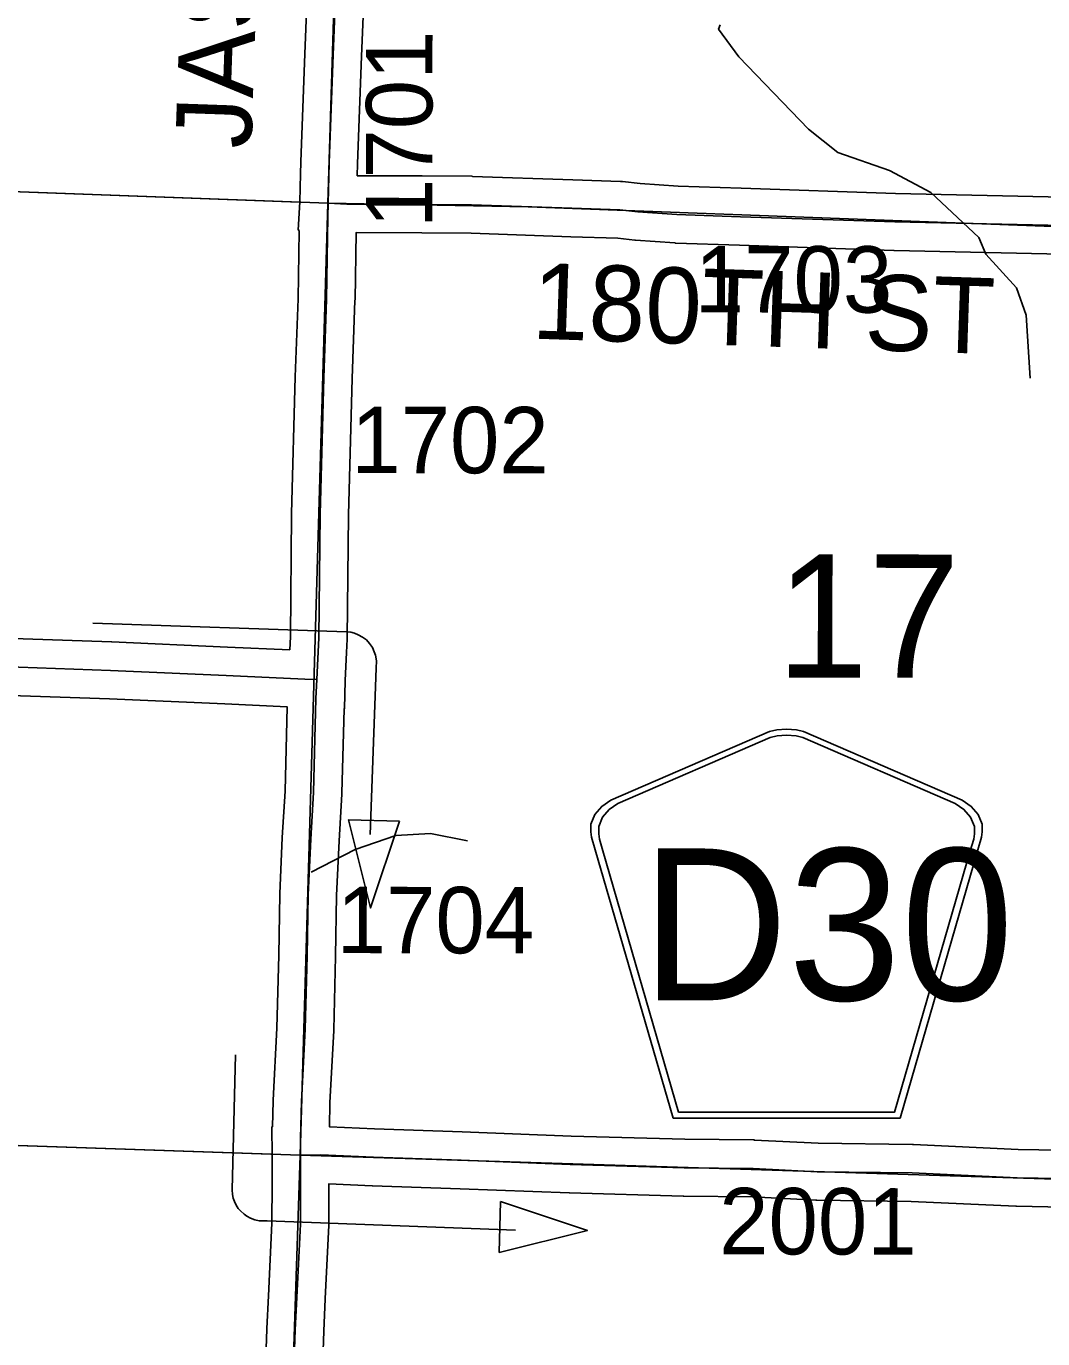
# Model space of a CAD drawing. Extents: x -157.2 to -99.3, y 12.2 to 46.2.
# Drawn here: x -128.07 to -126.999, y 31.29 to 32.674 of the extents above; entities that cross this region are included whole.
import ezdxf

# ---------------------------------------------------------------- set-up
doc = ezdxf.new("R2010")
doc.units = 0
for name, color, linetype in [('tdCoDirctArrow', 7, 'Continuous'), ('tdCoHydroRiver', 7, 'Continuous'), ('tdCoSecRdNmbr', 7, 'Continuous'), ('tdCoSecRdTxt', 7, 'Continuous'), ('tdCoSecRteBand', 7, 'Continuous'), ('tdCoSecRteCL', 7, 'Continuous'), ('tdCoSectLine', 7, 'Continuous'), ('tdCoSectLinePart', 7, 'Continuous'), ('tdCoSectNmbr', 7, 'Continuous'), ('tdCoShieldCoRte', 7, 'Continuous'), ('tdCoSurfEarth', 7, 'Continuous'), ('tdCoSurfGravel', 7, 'Continuous')]:
    doc.layers.add(name, color=color, linetype=linetype)

msp = doc.modelspace()

# ---------------------------------------------------------------- linework, layer by layer
at = {"layer": 'tdCoDirctArrow'}
for points in [[(-128.0001, 32.0447), (-127.7328, 32.0354), (-127.7279, 32.035), (-127.7241, 32.0341), (-127.7202, 32.0324), (-127.7156, 32.0298), (-127.7117, 32.027), (-127.7085, 32.0232), (-127.7054, 32.0191), (-127.7033, 32.0143), (-127.7022, 32.0109), (-127.7011, 32.0049), (-127.7015, 31.9972), (-127.7076, 31.8218)], [(-127.8498, 31.5895), (-127.8532, 31.4473), (-127.8528, 31.4423), (-127.8521, 31.4383), (-127.8508, 31.4349), (-127.849, 31.4312), (-127.8467, 31.4277), (-127.8445, 31.425), (-127.8405, 31.4215), (-127.8376, 31.4194), (-127.8338, 31.4172), (-127.8292, 31.4155), (-127.8248, 31.4147), (-127.8163, 31.4146), (-127.5544, 31.4048)]]:
    msp.add_lwpolyline(points, dxfattribs=at)
for points in [[(-127.6768, 31.8358), (-127.7074, 31.7444), (-127.7307, 31.8372)], [(-127.5701, 31.4351), (-127.4787, 31.4044), (-127.5716, 31.3813)]]:
    msp.add_lwpolyline(points, close=True, dxfattribs=at)
at = {"layer": 'tdCoHydroRiver'}
for points in [[(-127.3386, 32.6755), (-127.3403, 32.6708), (-127.3191, 32.6418), (-127.2455, 32.5655), (-127.2147, 32.5409), (-127.16, 32.522), (-127.1165, 32.4986), (-127.0658, 32.4514), (-127.0584, 32.4338), (-127.0263, 32.3982), (-127.0161, 32.3695), (-127.0117, 32.3031)], [(-127.77, 31.7822), (-127.7235, 31.8061), (-127.6805, 31.8207), (-127.6441, 31.8228), (-127.6049, 31.8153)]]:
    msp.add_lwpolyline(points, dxfattribs=at)
at = {"layer": 'tdCoSecRteBand'}
for points in [[(-127.7925, 32.0165), (-127.7918, 32.0301), (-127.7905, 32.1597), (-127.7905, 32.16), (-127.7905, 32.1602), (-127.7866, 32.3043), (-127.7866, 32.3044), (-127.7866, 32.3045), (-127.7836, 32.3866), (-127.7826, 32.4583), (-127.7828, 32.4583), (-127.7828, 32.459), (-127.7835, 32.4591), (-127.782, 32.4887), (-127.7812, 32.5183), (-127.7809, 32.5306), (-127.7809, 32.5308), (-127.7809, 32.5309), (-127.7767, 32.6449), (-127.7767, 32.6449), (-127.7767, 32.645), (-127.7706, 32.7956)], [(-127.7106, 32.7935), (-127.7168, 32.6426), (-127.7209, 32.5289), (-127.7213, 32.5164), (-127.6529, 32.5161), (-127.6005, 32.5158), (-127.6001, 32.5158), (-127.5997, 32.5157), (-127.4941, 32.512), (-127.4436, 32.5103), (-127.4425, 32.5103), (-127.4415, 32.5102), (-127.423, 32.5083), (-127.3829, 32.5054), (-127.3164, 32.5032), (-127.3164, 32.5032), (-127.3164, 32.5032), (-127.1537, 32.4977), (-126.9766, 32.4938)], [(-126.978, 32.4338), (-127.1552, 32.4377), (-127.1554, 32.4377), (-127.1556, 32.4377), (-127.3184, 32.4432), (-127.3854, 32.4454), (-127.386, 32.4454), (-127.3866, 32.4455), (-127.4278, 32.4484), (-127.4282, 32.4485), (-127.4287, 32.4485), (-127.4467, 32.4504), (-127.4962, 32.4521), (-127.4962, 32.4521), (-127.4962, 32.4521), (-127.6013, 32.4558), (-127.6533, 32.4561), (-127.7226, 32.4564), (-127.7236, 32.3854), (-127.7237, 32.3851), (-127.7237, 32.3847), (-127.7266, 32.3025), (-127.7306, 32.1589), (-127.7318, 32.0289), (-127.7318, 32.0283), (-127.7318, 32.0277), (-127.7325, 32.0138), (-127.734, 31.9842), (-127.7349, 31.9545), (-127.7352, 31.9545), (-127.7375, 31.8655), (-127.7375, 31.8649), (-127.7375, 31.8644), (-127.7405, 31.8153), (-127.7431, 31.7575), (-127.7441, 31.6936), (-127.7441, 31.6935), (-127.7441, 31.6933), (-127.7461, 31.6159), (-127.7461, 31.6155), (-127.7461, 31.6151), (-127.7501, 31.539), (-127.7507, 31.5137), (-127.703, 31.5116), (-127.6107, 31.5084), (-127.6106, 31.5084), (-127.6106, 31.5084), (-127.4958, 31.5039), (-127.3761, 31.5005), (-127.3037, 31.4998), (-127.3031, 31.4998), (-127.3024, 31.4997), (-127.2355, 31.4963), (-127.1359, 31.4951), (-127.1354, 31.4951), (-127.1349, 31.4951), (-127.0246, 31.4899), (-126.9589, 31.4887)], [(-128.1153, 32.0295), (-127.9803, 32.0248), (-127.9802, 32.0248), (-127.98, 32.0248), (-127.8582, 32.0194), (-127.7925, 32.0165)], [(-127.8186, 31.2396), (-127.8167, 31.3005), (-127.8167, 31.3007), (-127.8167, 31.301), (-127.8149, 31.3353), (-127.8113, 31.412), (-127.8111, 31.4539), (-127.8111, 31.4836), (-127.8115, 31.5133), (-127.811, 31.5133), (-127.811, 31.5138), (-127.8107, 31.5138), (-127.81, 31.541), (-127.81, 31.5414), (-127.81, 31.5417), (-127.8061, 31.6178), (-127.8041, 31.6947), (-127.8031, 31.7589), (-127.8031, 31.7594), (-127.8031, 31.7598), (-127.8004, 31.8183), (-127.8004, 31.8185), (-127.8004, 31.8187), (-127.7974, 31.8675), (-127.7952, 31.9565), (-127.8609, 31.9595), (-127.9825, 31.9649), (-128.118, 31.9696)], [(-126.9601, 31.4287), (-127.0261, 31.4299), (-127.0265, 31.4299), (-127.027, 31.4299), (-127.1372, 31.4351), (-127.2368, 31.4363), (-127.2374, 31.4363), (-127.2379, 31.4364), (-127.3049, 31.4398), (-127.377, 31.4405), (-127.3773, 31.4405), (-127.3776, 31.4405), (-127.4977, 31.444), (-127.4978, 31.444), (-127.498, 31.444), (-127.6128, 31.4484), (-127.7053, 31.4516), (-127.7054, 31.4516), (-127.7056, 31.4516), (-127.7511, 31.4537), (-127.7513, 31.4111), (-127.7513, 31.4105), (-127.7513, 31.4098), (-127.755, 31.3324), (-127.755, 31.3323), (-127.755, 31.3323), (-127.7567, 31.2983), (-127.7587, 31.2374)]]:
    msp.add_lwpolyline(points, dxfattribs=at)
at = {"layer": 'tdCoSecRteCL'}
for points in [[(-127.752, 32.4875), (-127.7509, 32.5298), (-127.7467, 32.6438), (-127.7406, 32.7947), (-127.7376, 32.9574), (-127.7334, 33.0968), (-127.7327, 33.1259), (-127.7295, 33.2889), (-127.7231, 33.4467), (-127.7211, 33.4931)], [(-127.764, 31.9854), (-127.7618, 32.0292), (-127.7605, 32.1594), (-127.7566, 32.3034), (-127.7536, 32.3858), (-127.7524, 32.4731), (-127.752, 32.4875)], [(-127.752, 32.4875), (-127.7324, 32.4865), (-127.6531, 32.4861), (-127.6007, 32.4858), (-127.4952, 32.4821), (-127.4446, 32.4803), (-127.4256, 32.4784), (-127.3844, 32.4754), (-127.3174, 32.4732), (-127.1546, 32.4677), (-126.9772, 32.4638), (-126.8953, 32.4612), (-126.8519, 32.4578), (-126.8121, 32.4563), (-126.8024, 32.4558), (-126.7739, 32.4542), (-126.7528, 32.4541)], [(-128.7196, 32.0223), (-128.5841, 32.0183), (-128.4876, 32.0151), (-128.408, 32.0121), (-128.2627, 32.0067), (-128.1606, 32.003), (-128.117, 31.9995), (-127.9814, 31.9949), (-127.8595, 31.9894), (-127.7764, 31.9857), (-127.764, 31.9854)], [(-127.7811, 31.4838), (-127.781, 31.5017), (-127.78, 31.5402), (-127.7761, 31.6166), (-127.7741, 31.6941), (-127.7731, 31.7584), (-127.7704, 31.8169), (-127.7675, 31.8662), (-127.765, 31.9651), (-127.764, 31.9854)], [(-127.7978, 30.9795), (-127.7973, 30.9994), (-127.7924, 31.1106), (-127.7919, 31.1723), (-127.7887, 31.2383), (-127.7867, 31.2995), (-127.785, 31.3338), (-127.7813, 31.4112), (-127.7811, 31.4838)], [(-127.7811, 31.4838), (-127.7597, 31.4841), (-127.7042, 31.4816), (-127.6117, 31.4784), (-127.4968, 31.474), (-127.3767, 31.4705), (-127.304, 31.4698), (-127.2364, 31.4663), (-127.1363, 31.4651), (-127.0256, 31.4599), (-126.9595, 31.4587), (-126.9116, 31.4577), (-126.8283, 31.4535), (-126.7378, 31.451), (-126.6766, 31.4488), (-126.59, 31.4454), (-126.4897, 31.4402), (-126.4031, 31.4375), (-126.2891, 31.4345)]]:
    msp.add_lwpolyline(points, dxfattribs=at)
at = {"layer": 'tdCoSectLine'}
for points in [[(-127.7524, 32.4875), (-127.7215, 33.4931)], [(-128.7065, 32.5225), (-127.7524, 32.4875)], [(-127.7814, 31.4838), (-127.7524, 32.4875)], [(-127.7524, 32.4875), (-127.5411, 32.4837), (-126.7531, 32.4541)], [(-128.7373, 31.5164), (-127.7814, 31.4838)], [(-127.8147, 30.4847), (-127.7814, 31.4838)], [(-127.7814, 31.4838), (-126.7865, 31.4523)]]:
    msp.add_lwpolyline(points, dxfattribs=at)
at = {"layer": 'tdCoSectLinePart'}
for points in [[(-128.6766, 32.5214), (-127.7822, 32.4886)], [(-128.7072, 31.5154), (-127.8114, 31.4848)]]:
    msp.add_lwpolyline(points, dxfattribs=at)
at = {"layer": 'tdCoShieldCoRte'}
for points in [[(-127.3884, 31.5229), (-127.4704, 31.8058), (-127.4743, 31.8189), (-127.475, 31.8248), (-127.475, 31.8326), (-127.4708, 31.8429), (-127.4635, 31.8514), (-127.4539, 31.8581), (-127.2866, 31.9304), (-127.2791, 31.9321), (-127.2687, 31.933), (-127.2583, 31.9321), (-127.2507, 31.9304), (-127.0835, 31.8581), (-127.0739, 31.8514), (-127.0666, 31.8429), (-127.0624, 31.8326), (-127.0624, 31.8248), (-127.0631, 31.8189), (-127.067, 31.8058), (-127.1489, 31.5229)], [(-127.3826, 31.5292), (-127.4623, 31.8045), (-127.466, 31.8171), (-127.4667, 31.8227), (-127.4667, 31.8303), (-127.4627, 31.8402), (-127.4557, 31.8483), (-127.4465, 31.8547), (-127.2859, 31.9242), (-127.2787, 31.9257), (-127.2687, 31.9266), (-127.2587, 31.9257), (-127.2515, 31.9242), (-127.0909, 31.8547), (-127.0817, 31.8483), (-127.0747, 31.8402), (-127.0706, 31.8303), (-127.0706, 31.8227), (-127.0713, 31.8171), (-127.0751, 31.8045), (-127.1548, 31.5292)]]:
    msp.add_lwpolyline(points, close=True, dxfattribs=at)
at = {"layer": 'tdCoSurfEarth'}
msp.add_lwpolyline([(-127.6531, 32.4861), (-127.6007, 32.4858), (-127.4952, 32.4821), (-127.4446, 32.4803), (-127.4256, 32.4784), (-127.3844, 32.4754), (-127.3174, 32.4732), (-127.1546, 32.4677), (-126.9772, 32.4638), (-126.8953, 32.4612), (-126.8519, 32.4578), (-126.8121, 32.4563), (-126.8024, 32.4558)], dxfattribs=at)
at = {"layer": 'tdCoSurfGravel'}
for points in [[(-127.7811, 31.4838), (-127.781, 31.5017), (-127.78, 31.5402), (-127.7761, 31.6166), (-127.7741, 31.6941), (-127.7731, 31.7584), (-127.7704, 31.8169), (-127.7675, 31.8662), (-127.765, 31.9651), (-127.764, 31.9854), (-127.7618, 32.0292), (-127.7605, 32.1594), (-127.7566, 32.3034), (-127.7536, 32.3858), (-127.7524, 32.4731), (-127.752, 32.4875), (-127.7509, 32.5298), (-127.7467, 32.6438), (-127.7406, 32.7947)], [(-127.752, 32.4875), (-127.7324, 32.4865), (-127.6531, 32.4861)], [(-128.7196, 32.0223), (-128.5841, 32.0183), (-128.4876, 32.0151), (-128.408, 32.0121), (-128.2627, 32.0067), (-128.1606, 32.003), (-128.117, 31.9995), (-127.9814, 31.9949), (-127.8595, 31.9894), (-127.7764, 31.9857), (-127.764, 31.9854)], [(-127.7887, 31.2383), (-127.7867, 31.2995), (-127.785, 31.3338), (-127.7813, 31.4112), (-127.7811, 31.4838)], [(-127.7811, 31.4838), (-127.7597, 31.4841), (-127.7042, 31.4816), (-127.6117, 31.4784), (-127.4968, 31.474), (-127.3767, 31.4705), (-127.304, 31.4698), (-127.2364, 31.4663), (-127.1363, 31.4651), (-127.0256, 31.4599), (-126.9595, 31.4587)]]:
    msp.add_lwpolyline(points, dxfattribs=at)

# ---------------------------------------------------------------- texts
at = {"layer": 'tdCoSecRdNmbr'}
for s, rotation, p in [('1701', 89.9038, (-127.6423, 32.4612)), ('1703', 359.9024, (-127.3655, 32.3723)), ('1702', 359.9022, (-127.7277, 32.2029)), ('1704', 359.9022, (-127.7431, 31.6968)), ('2001', 359.9025, (-127.3398, 31.3793))]:
    msp.add_text(s, height=0.07, rotation=rotation, dxfattribs=at).set_placement(p)
at = {"layer": 'tdCoSecRdTxt'}
for s, rotation, p in [('JASPER AVE', 88.014, (-127.8332, 32.5443)), ('180TH ST', 358.0658, (-127.5378, 32.3447))]:
    msp.add_text(s, height=0.08, rotation=rotation, dxfattribs=at).set_placement(p)
at = {"layer": 'tdCoSectNmbr'}
msp.add_text('17', height=0.13, rotation=359.9025, dxfattribs=at).set_placement((-127.2795, 31.9873))
at = {"layer": 'tdCoShieldCoRte'}
msp.add_text('D30', height=0.16, dxfattribs=at).set_placement((-127.4216, 31.6471))

doc.saveas('drawing.dxf')
